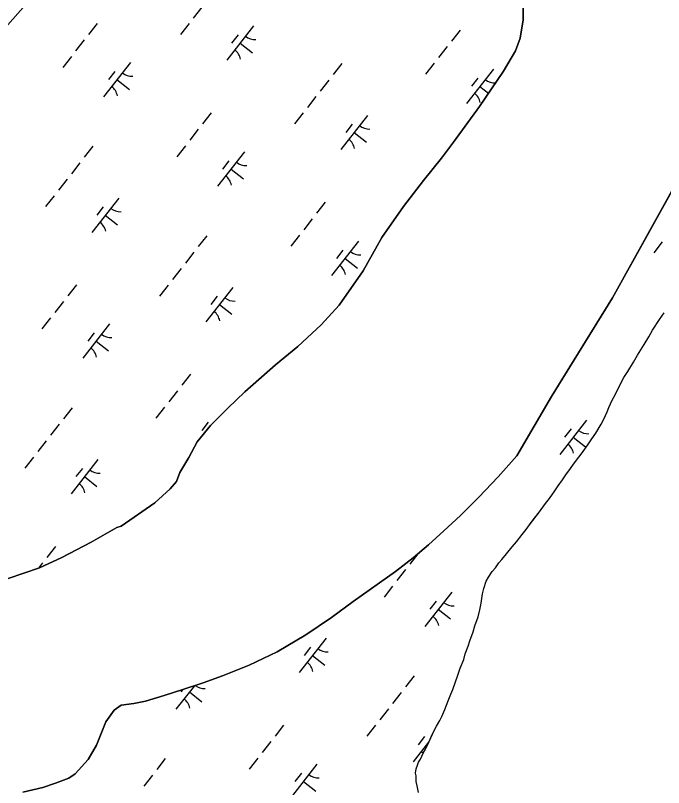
# Model space of a CAD drawing. Extents: x 3896831 to 3918110, y 171006 to 193349.
# Drawn here: x 3912444 to 3913188, y 182169 to 183055 of the extents above; entities that cross this region are included whole.
import ezdxf

# ---------------------------------------------------------------- set-up
doc = ezdxf.new("R2010")
doc.units = 0
for name, color, linetype in [('V-TOPO-SHOR', 7, 'Continuous'), ('V-UTIL-LINE', 7, 'Continuous'), ('V-WETL-SWMP', 7, 'Continuous')]:
    doc.layers.add(name, color=color, linetype=linetype)

msp = doc.modelspace()

# ---------------------------------------------------------------- linework, layer by layer
at = {"layer": 'V-TOPO-SHOR'}
for points in [[(3913020.11, 182549.68), (3913059.81, 182617.8), (3913129.88, 182730.88), (3913232.65, 182916.42), (3913338.25, 183113.7), (3913401.36, 183226.72), (3913445.26, 183316.12), (3913501.88, 183412.97)], [(3912977.02, 182950.43), (3913004.87, 182990.98), (3913018.58, 183014.54), (3913023.95, 183028.88), (3913027.42, 183050.15), (3913027.17, 183079.09)], [(3912435.96, 182408.63), (3912472.12, 182421.04), (3912497.66, 182432.99), (3912531.2, 182450.5), (3912560.73, 182467.24), (3912565.85, 182468.75), (3912604.44, 182495.47), (3912621.88, 182511.74), (3912629.13, 182520.23), (3912633.07, 182530.52), (3912643.54, 182547.83), (3912652.91, 182565.5), (3912668.13, 182584.32), (3912688.1, 182604.27), (3912707.72, 182623.13), (3912742.98, 182653.84), (3912768.44, 182674.95), (3912795.33, 182700.1), (3912816.01, 182722.62), (3912843.5, 182762.07), (3912865.14, 182800.35), (3912889.74, 182835.74), (3912912.92, 182865.61), (3912933.58, 182891.07), (3912947.34, 182909.51), (3912977.02, 182950.43)], [(3912959.02, 182315.95), (3912960.79, 182322.19), (3912964.01, 182331.01), (3912966.15, 182337.25), (3912969.73, 182347.54), (3912971.86, 182354.52), (3912975.44, 182364.81), (3912977.56, 182372.89), (3912978.96, 182380.6), (3912980.7, 182391.23), (3912982.11, 182397.11), (3912984.97, 182405.56), (3912987.49, 182410.34), (3912991.83, 182416.98), (3912995.46, 182421.04), (3912999.43, 182426.93), (3913002.7, 182430.62), (3913008.13, 182437.27), (3913014.66, 182445.02), (3913019.74, 182450.92), (3913026.25, 182459.41), (3913030.6, 182464.94), (3913034.58, 182470.47), (3913038.93, 182476), (3913046.18, 182485.22), (3913053.05, 182494.81), (3913057.4, 182500.71), (3913063.54, 182509.55), (3913067.53, 182515.09), (3913072.59, 182522.09), (3913076.21, 182527.62), (3913081.64, 182534.99), (3913085.25, 182540.15), (3913091.05, 182547.9), (3913095.03, 182553.06), (3913101.54, 182562.28), (3913106.25, 182568.91), (3913110.59, 182575.54), (3913116.72, 182585.86), (3913119.97, 182591.74), (3913123.56, 182600.2), (3913125.71, 182604.98), (3913129.3, 182613.44), (3913132.91, 182619.7), (3913137.59, 182629.26), (3913142.99, 182639.57), (3913147.33, 182646.2), (3913153.83, 182657.25), (3913158.52, 182664.98), (3913166.1, 182677.51), (3913171.52, 182685.98), (3913175.85, 182693.71), (3913183.8, 182705.87), (3913189.23, 182713.61)], [(3912452.78, 182163.34), (3912475.8, 182169.04), (3912490.41, 182173.93), (3912505.75, 182179.56), (3912513.03, 182184.38), (3912527.91, 182201), (3912537.29, 182217.57), (3912548.04, 182244.4), (3912557.81, 182257.68), (3912565.82, 182263.24), (3912580.46, 182265.2), (3912593.62, 182267.88), (3912615.18, 182274.3), (3912636.73, 182281.45), (3912659.74, 182288.98), (3912682.02, 182296.87), (3912712.68, 182309.23), (3912744.78, 182324.53), (3912777.58, 182344.24), (3912807.08, 182363.91), (3912832.19, 182382.45), (3912880.61, 182416.94), (3912900.99, 182432.51), (3912918.44, 182447.32), (3912936.25, 182463.59), (3912955.51, 182480.98), (3912976.57, 182502.04), (3912998.71, 182525.32), (3913020.11, 182549.68)], [(3912907.24, 182163.1), (3912905.71, 182170.78), (3912904.57, 182175.89), (3912904.51, 182182.12), (3912903.75, 182185.41), (3912904.44, 182190.18), (3912905.87, 182194.59), (3912907.31, 182197.9), (3912909.47, 182201.58), (3912912.34, 182208.2), (3912915.23, 182212.99), (3912919.18, 182221.81), (3912921.7, 182226.96), (3912925.3, 182234.32), (3912927.82, 182239.11), (3912931.43, 182245.73), (3912933.95, 182250.52), (3912937.54, 182258.24), (3912939.33, 182263.39), (3912941.12, 182268.17), (3912944.35, 182275.89), (3912946.5, 182281.4), (3912949.72, 182290.22), (3912951.86, 182296.83), (3912955.07, 182306.02), (3912959.02, 182315.95)]]:
    msp.add_lwpolyline(points, dxfattribs=at)
at = {"layer": 'V-UTIL-LINE'}
msp.add_lwpolyline([(3913133.2, 183520.38), (3913116.28, 183516.15), (3912989.39, 183516.15), (3912744.07, 183393.49), (3911902.37, 182441.81), (3910866.11, 181249.05), (3910603.87, 180952.98), (3910214.74, 180504.64), (3910138.61, 180390.43), (3909757.94, 179819.43), (3909457.64, 179366.86), (3909009.29, 178685.89), (3908785.12, 178351.74), (3908150.67, 177400.07), (3907770.01, 176816.38), (3907693.87, 176706.41), (3907647.35, 176630.28), (3907300.51, 175936.61), (3907025.59, 175369.84), (3906945.22, 175204.88), (3906416.52, 174650.8), (3905507.14, 173682.21)], dxfattribs=at)
at = {"layer": 'V-WETL-SWMP'}
for p, q in [((3913027.17, 183079.09), (3913027.42, 183050.15)), ((3912658.45, 183064.61), (3912648.58, 183052.02)), ((3913027.42, 183050.15), (3913023.95, 183028.88)), ((3912538.19, 183045.85), (3912528.32, 183033.26)), ((3912643.65, 183045.72), (3912633.78, 183033.13)), ((3912717.78, 183042.98), (3912686.94, 183003.63)), ((3912699.99, 183032.79), (3912692.59, 183023.34)), ((3912954.83, 183038.15), (3912944.96, 183025.56)), ((3912523.38, 183026.96), (3912513.51, 183014.37)), ((3912702.36, 183023.31), (3912716.53, 183012.2)), ((3913023.95, 183028.88), (3913018.58, 183014.54)), ((3912940.02, 183019.26), (3912930.16, 183006.67)), ((3913018.58, 183014.54), (3913004.87, 182990.97)), ((3912508.58, 183008.07), (3912498.71, 182995.48)), ((3912576.39, 183001.03), (3912545.55, 182961.68)), ((3912818.98, 182999.78), (3912809.11, 182987.19)), ((3912925.22, 183000.37), (3912915.35, 182987.78)), ((3912558.6, 182990.84), (3912551.2, 182981.4)), ((3912993.04, 182993.33), (3912962.19, 182953.98)), ((3913004.87, 182990.97), (3912977.02, 182950.43)), ((3912560.97, 182981.36), (3912575.14, 182970.25)), ((3912804.18, 182980.89), (3912794.31, 182968.3)), ((3912975.24, 182983.14), (3912967.84, 182973.7)), ((3912977.61, 182973.66), (3912987.6, 182965.83)), ((3912789.37, 182962), (3912779.5, 182949.41)), ((3912669.11, 182943.24), (3912659.24, 182930.65)), ((3912774.57, 182943.11), (3912764.7, 182930.52)), ((3912977.02, 182950.43), (3912947.34, 182909.51)), ((3912848.7, 182940.37), (3912817.86, 182901.02)), ((3912830.91, 182930.18), (3912823.51, 182920.74)), ((3912654.3, 182924.35), (3912644.43, 182911.76)), ((3912833.28, 182920.7), (3912847.45, 182909.59)), ((3913232.65, 182916.42), (3913129.88, 182730.88)), ((3912947.34, 182909.51), (3912933.58, 182891.07)), ((3912533.26, 182904.87), (3912523.39, 182892.28)), ((3912639.5, 182905.46), (3912629.63, 182892.87)), ((3912707.31, 182898.43), (3912676.47, 182859.07)), ((3912933.58, 182891.07), (3912912.92, 182865.61)), ((3912518.45, 182885.98), (3912508.58, 182873.39)), ((3912689.52, 182888.23), (3912682.12, 182878.79)), ((3912691.89, 182878.75), (3912706.06, 182867.65)), ((3912503.65, 182867.09), (3912493.78, 182854.5)), ((3912912.92, 182865.61), (3912889.74, 182835.74)), ((3912488.84, 182848.2), (3912478.97, 182835.61)), ((3912562.98, 182845.47), (3912532.13, 182806.11)), ((3912800.02, 182840.63), (3912790.15, 182828.04)), ((3912545.18, 182835.27), (3912537.78, 182825.83)), ((3912889.74, 182835.74), (3912865.14, 182800.35)), ((3912547.56, 182825.79), (3912561.72, 182814.69)), ((3912785.22, 182821.74), (3912775.35, 182809.15)), ((3912664.18, 182802.26), (3912654.31, 182789.67)), ((3912770.41, 182802.85), (3912760.54, 182790.26)), ((3912838.23, 182795.82), (3912807.39, 182756.46)), ((3912865.14, 182800.35), (3912843.5, 182762.06)), ((3913187.06, 182795.15), (3913177.19, 182782.56)), ((3912820.44, 182785.62), (3912813.03, 182776.18)), ((3912649.37, 182783.37), (3912639.5, 182770.78)), ((3912822.81, 182776.14), (3912836.98, 182765.04)), ((3912634.57, 182764.48), (3912624.7, 182751.89)), ((3912843.5, 182762.06), (3912816.01, 182722.62)), ((3912514.3, 182745.72), (3912504.43, 182733.13)), ((3912619.76, 182745.59), (3912609.89, 182733)), ((3912693.9, 182742.86), (3912663.05, 182703.5)), ((3912676.1, 182732.66), (3912668.7, 182723.22)), ((3913129.88, 182730.88), (3913059.81, 182617.8)), ((3912499.49, 182726.83), (3912489.62, 182714.24)), ((3912678.47, 182723.18), (3912692.64, 182712.08)), ((3912816.01, 182722.62), (3912795.33, 182700.1)), ((3913183.8, 182705.87), (3913189.23, 182713.61)), ((3912484.69, 182707.94), (3912474.82, 182695.35)), ((3913175.85, 182693.71), (3913183.8, 182705.87)), ((3912552.51, 182700.91), (3912521.66, 182661.56)), ((3912795.33, 182700.1), (3912768.44, 182674.95)), ((3912534.71, 182690.71), (3912527.31, 182681.27)), ((3913166.1, 182677.5), (3913171.52, 182685.98)), ((3913171.52, 182685.98), (3913175.85, 182693.71)), ((3912537.08, 182681.23), (3912551.25, 182670.13)), ((3913158.52, 182664.98), (3913166.1, 182677.5)), ((3912768.44, 182674.95), (3912742.98, 182653.84)), ((3913153.83, 182657.25), (3913158.52, 182664.98)), ((3912742.98, 182653.84), (3912707.72, 182623.13)), ((3913147.33, 182646.2), (3913153.83, 182657.25)), ((3912645.22, 182643.12), (3912635.35, 182630.52)), ((3913142.99, 182639.57), (3913147.33, 182646.2)), ((3913137.59, 182629.26), (3913142.99, 182639.57)), ((3912630.41, 182624.23), (3912620.54, 182611.63)), ((3913132.91, 182619.7), (3913137.59, 182629.26)), ((3912707.72, 182623.13), (3912688.1, 182604.27)), ((3913059.81, 182617.8), (3913020.11, 182549.68)), ((3913129.3, 182613.44), (3913132.91, 182619.7)), ((3913125.71, 182604.98), (3913129.3, 182613.44)), ((3912509.37, 182604.74), (3912499.5, 182592.15)), ((3912615.61, 182605.34), (3912605.74, 182592.74)), ((3912688.1, 182604.27), (3912668.13, 182584.32)), ((3913119.97, 182591.74), (3913123.56, 182600.2)), ((3913123.56, 182600.2), (3913125.71, 182604.98)), ((3913100.07, 182590.6), (3913069.22, 182551.25)), ((3913116.72, 182585.85), (3913119.97, 182591.74)), ((3912494.57, 182585.86), (3912484.7, 182573.26)), ((3912668.13, 182584.32), (3912652.91, 182565.5)), ((3912665.63, 182588.11), (3912658.23, 182578.66)), ((3913082.27, 182580.41), (3913074.87, 182570.96)), ((3913110.59, 182575.54), (3913116.72, 182585.85)), ((3913084.65, 182570.92), (3913098.81, 182559.82)), ((3913106.25, 182568.91), (3913110.59, 182575.54)), ((3912479.76, 182566.97), (3912469.89, 182554.37)), ((3912652.91, 182565.5), (3912643.54, 182547.83)), ((3913095.03, 182553.06), (3913101.54, 182562.27)), ((3913101.54, 182562.27), (3913106.25, 182568.91)), ((3913091.05, 182547.9), (3913095.03, 182553.06)), ((3912464.96, 182548.08), (3912455.09, 182535.48)), ((3912539.09, 182545.34), (3912508.25, 182505.99)), ((3912643.54, 182547.83), (3912633.07, 182530.52)), ((3913020.11, 182549.68), (3912998.71, 182525.32)), ((3913085.25, 182540.15), (3913091.05, 182547.9)), ((3913081.64, 182534.99), (3913085.25, 182540.15)), ((3912521.3, 182535.15), (3912513.89, 182525.7)), ((3912633.07, 182530.52), (3912629.13, 182520.23)), ((3913072.59, 182522.09), (3913076.21, 182527.62)), ((3913076.21, 182527.62), (3913081.64, 182534.99)), ((3912523.67, 182525.66), (3912537.84, 182514.56)), ((3912629.13, 182520.23), (3912621.88, 182511.74)), ((3912998.71, 182525.32), (3912976.57, 182502.04)), ((3913067.53, 182515.08), (3913072.59, 182522.09)), ((3912621.88, 182511.74), (3912604.44, 182495.47)), ((3913057.4, 182500.71), (3913063.54, 182509.55)), ((3913063.54, 182509.55), (3913067.53, 182515.08)), ((3912976.57, 182502.04), (3912955.51, 182480.98)), ((3913053.05, 182494.81), (3913057.4, 182500.71)), ((3912604.44, 182495.47), (3912565.85, 182468.75)), ((3913046.18, 182485.22), (3913053.05, 182494.81)), ((3913034.58, 182470.47), (3913046.18, 182485.22)), ((3912955.51, 182480.98), (3912936.25, 182463.59)), ((3912560.73, 182467.24), (3912531.2, 182450.5)), ((3912565.85, 182468.75), (3912560.73, 182467.24)), ((3913026.25, 182459.41), (3913030.6, 182464.94)), ((3913030.6, 182464.94), (3913034.58, 182470.47)), ((3912936.25, 182463.59), (3912918.44, 182447.32)), ((3913019.74, 182450.92), (3913026.25, 182459.41)), ((3912531.2, 182450.5), (3912497.66, 182432.98)), ((3912918.44, 182447.32), (3912900.99, 182432.51)), ((3913014.66, 182445.02), (3913019.74, 182450.92)), ((3912490.41, 182445.6), (3912480.54, 182433.01)), ((3913008.13, 182437.27), (3913014.66, 182445.02)), ((3912497.66, 182432.98), (3912472.12, 182421.04)), ((3912900.99, 182432.51), (3912880.61, 182416.94)), ((3912906.49, 182437.17), (3912897.19, 182425.31)), ((3912999.43, 182426.93), (3913002.7, 182430.62)), ((3913002.7, 182430.62), (3913008.13, 182437.27)), ((3912472.12, 182421.04), (3912435.96, 182408.63)), ((3912475.61, 182426.71), (3912470.81, 182420.59)), ((3912991.83, 182416.98), (3912995.46, 182421.04)), ((3912995.46, 182421.04), (3912999.43, 182426.93)), ((3912880.61, 182416.94), (3912832.19, 182382.45)), ((3912892.25, 182419.01), (3912882.38, 182406.42)), ((3912987.49, 182410.34), (3912991.83, 182416.98)), ((3912982.11, 182397.11), (3912984.97, 182405.56)), ((3912984.97, 182405.56), (3912987.49, 182410.34)), ((3912877.45, 182400.12), (3912867.58, 182387.53)), ((3912980.7, 182391.23), (3912982.11, 182397.11)), ((3912945.26, 182393.08), (3912914.42, 182353.73)), ((3912978.96, 182380.59), (3912980.7, 182391.23)), ((3912832.19, 182382.45), (3912807.08, 182363.91)), ((3912927.47, 182382.89), (3912920.07, 182373.44)), ((3912977.56, 182372.89), (3912978.96, 182380.59)), ((3912929.84, 182373.41), (3912944.01, 182362.3)), ((3912975.44, 182364.81), (3912977.56, 182372.89)), ((3912807.08, 182363.91), (3912777.58, 182344.24)), ((3912971.86, 182354.52), (3912975.44, 182364.81)), ((3912969.73, 182347.54), (3912971.86, 182354.52)), ((3912777.58, 182344.24), (3912744.78, 182324.53)), ((3912966.15, 182337.26), (3912969.73, 182347.54)), ((3912800.93, 182340.12), (3912770.08, 182300.77)), ((3912964.01, 182331.01), (3912966.15, 182337.26)), ((3912744.78, 182324.53), (3912712.68, 182309.23)), ((3912783.13, 182329.93), (3912775.73, 182320.48)), ((3912960.79, 182322.19), (3912964.01, 182331.01)), ((3912785.51, 182320.45), (3912799.67, 182309.34)), ((3912955.07, 182306.02), (3912959.02, 182315.95)), ((3912959.02, 182315.95), (3912960.79, 182322.19)), ((3912712.68, 182309.23), (3912682.02, 182296.87)), ((3912951.86, 182296.83), (3912955.07, 182306.02)), ((3912682.02, 182296.87), (3912659.74, 182288.98)), ((3912902.13, 182296.92), (3912892.26, 182284.33)), ((3912949.72, 182290.22), (3912951.86, 182296.83)), ((3912659.74, 182288.98), (3912636.73, 182281.45)), ((3912946.5, 182281.4), (3912949.72, 182290.22)), ((3912636.73, 182281.45), (3912615.18, 182274.3)), ((3912649.77, 182285.72), (3912628.69, 182258.82)), ((3912636.59, 182281.4), (3912634.34, 182278.53)), ((3912644.12, 182278.5), (3912658.28, 182267.39)), ((3912944.35, 182275.89), (3912946.5, 182281.4)), ((3912615.18, 182274.3), (3912593.62, 182267.88)), ((3912887.32, 182278.03), (3912877.45, 182265.44)), ((3912941.12, 182268.17), (3912944.35, 182275.89)), ((3912565.82, 182263.24), (3912557.81, 182257.68)), ((3912580.46, 182265.2), (3912565.82, 182263.24)), ((3912593.62, 182267.88), (3912580.46, 182265.2)), ((3912937.54, 182258.24), (3912939.33, 182263.39)), ((3912939.33, 182263.39), (3912941.12, 182268.17)), ((3912557.81, 182257.68), (3912548.04, 182244.4)), ((3912872.52, 182259.14), (3912862.65, 182246.55)), ((3912933.95, 182250.52), (3912937.54, 182258.24)), ((3912548.04, 182244.4), (3912537.29, 182217.57)), ((3912927.82, 182239.11), (3912931.43, 182245.73)), ((3912931.43, 182245.73), (3912933.95, 182250.52)), ((3912752.25, 182240.38), (3912742.38, 182227.79)), ((3912857.71, 182240.25), (3912847.84, 182227.66)), ((3912919.18, 182221.81), (3912925.3, 182234.32)), ((3912925.3, 182234.32), (3912927.82, 182239.11)), ((3912914.05, 182227.32), (3912906.65, 182217.88)), ((3912537.29, 182217.57), (3912527.91, 182201)), ((3912737.44, 182221.49), (3912727.57, 182208.9)), ((3912918.7, 182220.75), (3912901, 182198.16)), ((3912915.23, 182212.99), (3912919.18, 182221.81)), ((3912916.42, 182217.84), (3912917.15, 182217.27)), ((3912909.47, 182201.58), (3912912.34, 182208.2)), ((3912912.34, 182208.2), (3912915.23, 182212.99)), ((3912527.91, 182201), (3912513.03, 182184.38)), ((3912616.4, 182202.01), (3912606.53, 182189.42)), ((3912722.64, 182202.6), (3912712.77, 182190.01)), ((3912907.3, 182197.9), (3912909.47, 182201.58)), ((3912790.46, 182195.57), (3912759.61, 182156.21)), ((3912903.75, 182185.41), (3912904.44, 182190.18)), ((3912904.44, 182190.18), (3912905.87, 182194.59)), ((3912905.87, 182194.59), (3912907.3, 182197.9)), ((3912513.03, 182184.38), (3912505.75, 182179.56)), ((3912601.6, 182183.12), (3912591.73, 182170.53)), ((3912772.66, 182185.37), (3912765.26, 182175.93)), ((3912904.51, 182182.12), (3912903.75, 182185.41)), ((3912904.57, 182175.89), (3912904.51, 182182.12)), ((3912490.41, 182173.93), (3912475.8, 182169.04)), ((3912505.75, 182179.56), (3912490.41, 182173.93)), ((3912775.03, 182175.89), (3912789.2, 182164.79)), ((3912905.71, 182170.78), (3912904.57, 182175.89)), ((3912475.8, 182169.04), (3912452.78, 182163.34)), ((3912907.24, 182163.1), (3912905.71, 182170.78))]:
    msp.add_line(p, q, dxfattribs=at)
for centre, start, end in [((3912719.59, 183044.9), 231.14028, 272.68394), ((3912685.51, 183001.42), 11.14028, 52.68394), ((3912578.2, 183002.95), 231.14028, 272.68394), ((3912994.84, 182995.25), 231.14028, 272.68394), ((3912544.12, 182959.47), 11.14028, 52.68394), ((3912960.76, 182951.77), 11.14028, 52.68394), ((3912850.51, 182942.29), 231.14028, 272.68394), ((3912816.43, 182898.81), 11.14028, 52.68394), ((3912709.12, 182900.34), 231.14028, 272.68394), ((3912675.04, 182856.86), 11.14028, 52.68394), ((3912564.78, 182847.38), 231.14028, 272.68394), ((3912530.7, 182803.9), 11.14028, 52.68394), ((3912840.03, 182797.73), 231.14028, 272.68394), ((3912805.96, 182754.25), 11.14028, 52.68394), ((3912695.7, 182744.77), 231.14028, 272.68394), ((3912661.62, 182701.29), 11.14028, 52.68394), ((3912554.31, 182702.83), 231.14028, 272.68394), ((3912520.23, 182659.35), 11.14028, 52.68394), ((3913101.87, 182592.52), 231.14028, 272.68394), ((3913067.79, 182549.04), 11.14028, 52.68394), ((3912540.89, 182547.26), 231.14028, 272.68394), ((3912506.82, 182503.78), 11.14028, 52.68394), ((3912947.07, 182395), 231.14028, 272.68394), ((3912912.99, 182351.52), 11.14028, 52.68394), ((3912802.73, 182342.04), 231.14028, 272.68394), ((3912768.65, 182298.56), 11.14028, 52.68394), ((3912661.34, 182300.09), 232.94012, 272.68394), ((3912627.26, 182256.61), 11.14028, 52.68394), ((3912899.57, 182195.95), 43.70836, 52.68394), ((3912792.26, 182197.48), 231.14028, 272.68394)]:
    msp.add_arc(centre, 17.62, start, end, dxfattribs=at)

doc.saveas('drawing.dxf')
